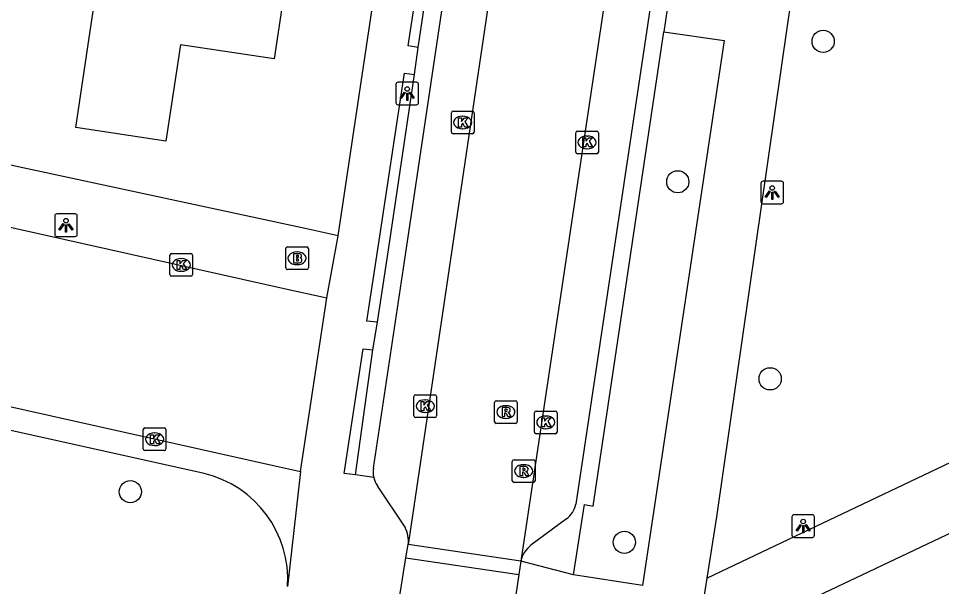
# Model space of a CAD drawing. Extents: x 163010 to 163853, y 382793 to 383982.
# Drawn here: x 163310.91 to 163351.63, y 383023.47 to 383048.54 of the extents above; entities that cross this region are included whole.
import ezdxf

# ---------------------------------------------------------------- set-up
doc = ezdxf.new("R2010")
doc.units = 0
for name, color, linetype in [('IMGEO_Boom', 7, 'Continuous'), ('IMGEO_Brandkraan', 7, 'Continuous'), ('IMGEO_Kolk', 7, 'Continuous'), ('IMGEO_Lichtpunt', 7, 'Continuous'), ('IMGEO_Pand', 7, 'Continuous'), ('IMGEO_Parkeervlak_open', 7, 'Continuous'), ('IMGEO_Rijbaan_lokaal_gesloten', 7, 'Continuous'), ('IMGEO_Rijbaan_lokaal_open', 7, 'Continuous'), ('IMGEO_Rioolput', 7, 'Continuous'), ('IMGEO_Voetpad_gesloten', 7, 'Continuous'), ('IMGEO_Voetpad_open', 7, 'Continuous')]:
    doc.layers.add(name, color=color, linetype=linetype)

msp = doc.modelspace()

# ---------------------------------------------------------------- linework, layer by layer
at = {"layer": 'IMGEO_Boom'}
for centre in [(163346.405, 383047.528), (163339.993, 383041.331), (163344.067, 383032.637), (163315.843, 383027.655), (163337.638, 383025.425)]:
    msp.add_circle(centre, 0.489, dxfattribs=at)
at = {"layer": 'IMGEO_Brandkraan'}
for p, q in [((163322.696, 383037.532), (163322.696, 383038.384)), ((163322.771, 383038.458), (163323.623, 383038.458)), ((163323.184, 383038.238), (163323.209, 383038.238)), ((163323.697, 383038.384), (163323.697, 383037.532)), ((163323.623, 383037.458), (163322.771, 383037.458)), ((163323.207, 383037.678), (163323.182, 383037.678))]:
    msp.add_line(p, q, dxfattribs=at)
for points in [[(163322.696, 383037.532), (163322.696, 383038.384)], [(163322.771, 383038.458), (163323.623, 383038.458)], [(163323.044, 383038.158), (163323.044, 383037.758), (163323.257, 383037.758)], [(163323.275, 383038.158), (163323.044, 383038.158)], [(163323.697, 383038.384), (163323.697, 383037.532)], [(163323.223, 383038.077), (163323.169, 383038.077), (163323.169, 383038.001)], [(163323.169, 383038.001), (163323.222, 383038.001)], [(163323.231, 383037.925), (163323.169, 383037.925), (163323.169, 383037.844)], [(163323.169, 383037.844), (163323.231, 383037.844)], [(163323.623, 383037.458), (163322.771, 383037.458)]]:
    msp.add_lwpolyline(points, dxfattribs=at)
for centre, radius, start, end in [((163322.773, 383038.382), 0.0765, 91.552, 178.448), ((163322.773, 383038.382), 0.0765, 91.552, 178.448), ((163323.279, 383038.013), 0.145, 59.4692, 91.5367), ((163323.304, 383038.06), 0.0922, 285.5137, 58.1501), ((163323.621, 383038.382), 0.0765, 1.552, 88.448), ((163323.621, 383038.382), 0.0765, 1.552, 88.448), ((163323.224, 383038.039), 0.0379, 267.8285, 90.9355), ((163323.232, 383037.884), 0.0404, 269.8759, 90.5077), ((163323.263, 383038.009), 0.251, 268.6676, 293.5347), ((163323.309, 383037.868), 0.105, 301.3115, 78.989), ((163322.773, 383037.534), 0.0765, 181.552, 268.448), ((163322.773, 383037.534), 0.0765, 181.552, 268.448), ((163323.621, 383037.534), 0.0765, 271.552, 358.448), ((163323.621, 383037.534), 0.0765, 271.552, 358.448)]:
    msp.add_arc(centre, radius, start, end, dxfattribs=at)
for centre, major_axis, ratio, start_param, end_param in [((163323.183, 383037.958), (-0.387, 0.002), 0.722429, 4.712389, 7.853982), ((163323.208, 383037.958), (-0.39, 0.002), 0.717154, 1.570796, 4.712389)]:
    msp.add_ellipse(centre, major_axis=major_axis, ratio=ratio, start_param=start_param, end_param=end_param, dxfattribs=at)
at = {"layer": 'IMGEO_Kolk'}
for p, q in [((163330.003, 383043.523), (163330.003, 383044.375)), ((163330.078, 383044.449), (163330.93, 383044.449)), ((163330.491, 383044.229), (163330.516, 383044.229)), ((163331.004, 383044.375), (163331.004, 383043.523)), ((163330.93, 383043.449), (163330.078, 383043.449)), ((163330.514, 383043.669), (163330.489, 383043.669)), ((163335.49, 383042.645), (163335.49, 383043.497)), ((163335.565, 383043.571), (163336.417, 383043.571)), ((163336.491, 383043.497), (163336.491, 383042.645)), ((163335.978, 383043.351), (163336.003, 383043.351)), ((163336.001, 383042.791), (163335.976, 383042.791)), ((163336.417, 383042.571), (163335.565, 383042.571)), ((163317.663, 383038.163), (163318.515, 383038.163)), ((163317.588, 383037.237), (163317.588, 383038.089)), ((163318.076, 383037.943), (163318.101, 383037.943)), ((163318.589, 383038.089), (163318.589, 383037.237)), ((163318.099, 383037.383), (163318.074, 383037.383)), ((163318.515, 383037.163), (163317.663, 383037.163)), ((163328.352, 383031.005), (163328.352, 383031.857)), ((163328.427, 383031.931), (163329.279, 383031.931)), ((163328.84, 383031.711), (163328.865, 383031.711)), ((163329.353, 383031.857), (163329.353, 383031.005)), ((163333.743, 383031.217), (163334.595, 383031.217)), ((163329.279, 383030.931), (163328.427, 383030.931)), ((163328.863, 383031.151), (163328.838, 383031.151)), ((163333.668, 383030.291), (163333.668, 383031.143)), ((163334.156, 383030.997), (163334.181, 383030.997)), ((163334.669, 383031.143), (163334.669, 383030.291)), ((163316.414, 383029.547), (163316.414, 383030.399)), ((163316.489, 383030.473), (163317.341, 383030.473)), ((163317.415, 383030.399), (163317.415, 383029.547)), ((163334.179, 383030.437), (163334.154, 383030.437)), ((163316.902, 383030.253), (163316.927, 383030.253)), ((163334.595, 383030.217), (163333.743, 383030.217)), ((163316.925, 383029.693), (163316.9, 383029.693)), ((163317.341, 383029.473), (163316.489, 383029.473))]:
    msp.add_line(p, q, dxfattribs=at)
for points in [[(163330.003, 383043.523), (163330.003, 383044.375)], [(163330.078, 383044.449), (163330.93, 383044.449)], [(163331.004, 383044.375), (163331.004, 383043.523)], [(163330.324, 383044.149), (163330.447, 383044.149), (163330.447, 383043.998), (163330.577, 383044.149), (163330.741, 383044.149), (163330.595, 383043.998), (163330.748, 383043.749), (163330.596, 383043.749), (163330.511, 383043.913), (163330.447, 383043.846), (163330.447, 383043.749), (163330.324, 383043.749), (163330.324, 383044.149)], [(163330.93, 383043.449), (163330.078, 383043.449)], [(163335.49, 383042.645), (163335.49, 383043.497)], [(163335.565, 383043.571), (163336.417, 383043.571)], [(163336.491, 383043.497), (163336.491, 383042.645)], [(163335.811, 383043.271), (163335.934, 383043.271), (163335.934, 383043.12), (163336.064, 383043.271), (163336.228, 383043.271), (163336.082, 383043.12), (163336.235, 383042.871), (163336.083, 383042.871), (163335.998, 383043.035), (163335.934, 383042.968), (163335.934, 383042.871), (163335.811, 383042.871), (163335.811, 383043.271)], [(163336.417, 383042.571), (163335.565, 383042.571)], [(163317.663, 383038.163), (163318.515, 383038.163)], [(163317.588, 383037.237), (163317.588, 383038.089)], [(163317.909, 383037.863), (163318.032, 383037.863), (163318.032, 383037.712), (163318.162, 383037.863), (163318.326, 383037.863), (163318.18, 383037.712), (163318.333, 383037.463), (163318.181, 383037.463), (163318.096, 383037.627), (163318.032, 383037.56), (163318.032, 383037.463), (163317.909, 383037.463), (163317.909, 383037.863)], [(163318.589, 383038.089), (163318.589, 383037.237)], [(163318.515, 383037.163), (163317.663, 383037.163)], [(163328.352, 383031.005), (163328.352, 383031.857)], [(163328.427, 383031.931), (163329.279, 383031.931)], [(163328.673, 383031.631), (163328.796, 383031.631), (163328.796, 383031.48), (163328.926, 383031.631), (163329.09, 383031.631), (163328.944, 383031.48), (163329.097, 383031.231), (163328.945, 383031.231), (163328.86, 383031.395), (163328.796, 383031.328), (163328.796, 383031.231), (163328.673, 383031.231), (163328.673, 383031.631)], [(163329.353, 383031.857), (163329.353, 383031.005)], [(163333.743, 383031.217), (163334.595, 383031.217)], [(163329.279, 383030.931), (163328.427, 383030.931)], [(163333.668, 383030.291), (163333.668, 383031.143)], [(163333.989, 383030.917), (163334.112, 383030.917), (163334.112, 383030.766), (163334.242, 383030.917), (163334.406, 383030.917), (163334.26, 383030.766), (163334.413, 383030.517), (163334.261, 383030.517), (163334.176, 383030.681), (163334.112, 383030.614), (163334.112, 383030.517), (163333.989, 383030.517), (163333.989, 383030.917)], [(163334.669, 383031.143), (163334.669, 383030.291)], [(163316.414, 383029.547), (163316.414, 383030.399)], [(163316.489, 383030.473), (163317.341, 383030.473)], [(163317.415, 383030.399), (163317.415, 383029.547)], [(163316.735, 383030.173), (163316.858, 383030.173), (163316.858, 383030.022), (163316.988, 383030.173), (163317.152, 383030.173), (163317.006, 383030.022), (163317.159, 383029.773), (163317.007, 383029.773), (163316.922, 383029.937), (163316.858, 383029.87), (163316.858, 383029.773), (163316.735, 383029.773), (163316.735, 383030.173)], [(163334.595, 383030.217), (163333.743, 383030.217)], [(163317.341, 383029.473), (163316.489, 383029.473)]]:
    msp.add_lwpolyline(points, dxfattribs=at)
for centre, start, end in [((163330.08, 383044.373), 91.552, 178.448), ((163330.08, 383044.373), 91.552, 178.448), ((163330.928, 383044.373), 1.552, 88.448), ((163330.928, 383044.373), 1.552, 88.448), ((163330.08, 383043.525), 181.552, 268.448), ((163330.08, 383043.525), 181.552, 268.448), ((163330.928, 383043.525), 271.552, 358.448), ((163330.928, 383043.525), 271.552, 358.448), ((163335.567, 383043.495), 91.552, 178.448), ((163335.567, 383043.495), 91.552, 178.448), ((163336.415, 383043.495), 1.552, 88.448), ((163336.415, 383043.495), 1.552, 88.448), ((163335.567, 383042.647), 181.552, 268.448), ((163335.567, 383042.647), 181.552, 268.448), ((163336.415, 383042.647), 271.552, 358.448), ((163336.415, 383042.647), 271.552, 358.448), ((163317.665, 383038.087), 91.552, 178.448), ((163317.665, 383038.087), 91.552, 178.448), ((163318.513, 383038.087), 1.552, 88.448), ((163318.513, 383038.087), 1.552, 88.448), ((163317.665, 383037.239), 181.552, 268.448), ((163317.665, 383037.239), 181.552, 268.448), ((163318.513, 383037.239), 271.552, 358.448), ((163318.513, 383037.239), 271.552, 358.448), ((163328.429, 383031.855), 91.552, 178.448), ((163328.429, 383031.855), 91.552, 178.448), ((163329.277, 383031.855), 1.552, 88.448), ((163329.277, 383031.855), 1.552, 88.448), ((163333.745, 383031.141), 91.552, 178.448), ((163333.745, 383031.141), 91.552, 178.448), ((163334.593, 383031.141), 1.552, 88.448), ((163334.593, 383031.141), 1.552, 88.448), ((163328.429, 383031.007), 181.552, 268.448), ((163328.429, 383031.007), 181.552, 268.448), ((163329.277, 383031.007), 271.552, 358.448), ((163329.277, 383031.007), 271.552, 358.448), ((163316.491, 383030.397), 91.552, 178.448), ((163316.491, 383030.397), 91.552, 178.448), ((163317.339, 383030.397), 1.552, 88.448), ((163317.339, 383030.397), 1.552, 88.448), ((163333.745, 383030.293), 181.552, 268.448), ((163333.745, 383030.293), 181.552, 268.448), ((163334.593, 383030.293), 271.552, 358.448), ((163334.593, 383030.293), 271.552, 358.448), ((163316.491, 383029.549), 181.552, 268.448), ((163316.491, 383029.549), 181.552, 268.448), ((163317.339, 383029.549), 271.552, 358.448), ((163317.339, 383029.549), 271.552, 358.448)]:
    msp.add_arc(centre, 0.0765, start, end, dxfattribs=at)
for centre, major_axis, ratio, start_param, end_param in [((163330.49, 383043.949), (-0.387, 0.002), 0.722429, 4.712389, 7.853982), ((163330.515, 383043.949), (-0.39, 0.002), 0.717154, 1.570796, 4.712389), ((163335.977, 383043.071), (-0.387, 0.002), 0.722429, 4.712389, 7.853982), ((163336.002, 383043.071), (-0.39, 0.002), 0.717154, 1.570796, 4.712389), ((163318.075, 383037.663), (-0.387, 0.002), 0.722429, 4.712389, 7.853982), ((163318.1, 383037.663), (-0.39, 0.002), 0.717154, 1.570796, 4.712389), ((163328.839, 383031.431), (-0.387, 0.002), 0.722429, 4.712389, 7.853982), ((163328.864, 383031.431), (-0.39, 0.002), 0.717154, 1.570796, 4.712389), ((163334.155, 383030.717), (-0.387, 0.002), 0.722429, 4.712389, 7.853982), ((163334.18, 383030.717), (-0.39, 0.002), 0.717154, 1.570796, 4.712389), ((163316.901, 383029.973), (-0.387, 0.002), 0.722429, 4.712389, 7.853982), ((163316.926, 383029.973), (-0.39, 0.002), 0.717154, 1.570796, 4.712389)]:
    msp.add_ellipse(centre, major_axis=major_axis, ratio=ratio, start_param=start_param, end_param=end_param, dxfattribs=at)
at = {"layer": 'IMGEO_Lichtpunt'}
for p, q in [((163327.558, 383045.629), (163327.558, 383044.822)), ((163327.558, 383045.629), (163327.558, 383044.822)), ((163328.46, 383045.724), (163327.652, 383045.724)), ((163328.46, 383045.724), (163327.652, 383045.724)), ((163328.554, 383044.822), (163328.554, 383045.629)), ((163328.554, 383044.822), (163328.554, 383045.629)), ((163327.652, 383044.728), (163328.46, 383044.728)), ((163327.652, 383044.728), (163328.46, 383044.728)), ((163343.661, 383041.262), (163343.661, 383040.455)), ((163343.661, 383041.262), (163343.661, 383040.455)), ((163344.563, 383041.357), (163343.755, 383041.357)), ((163344.563, 383041.357), (163343.755, 383041.357)), ((163344.657, 383040.455), (163344.657, 383041.262)), ((163344.657, 383040.455), (163344.657, 383041.262)), ((163343.755, 383040.361), (163344.563, 383040.361)), ((163343.755, 383040.361), (163344.563, 383040.361)), ((163312.506, 383039.82), (163312.506, 383039.013)), ((163312.506, 383039.82), (163312.506, 383039.013)), ((163313.408, 383039.915), (163312.6, 383039.915)), ((163313.408, 383039.915), (163312.6, 383039.915)), ((163313.502, 383039.013), (163313.502, 383039.82)), ((163313.502, 383039.013), (163313.502, 383039.82)), ((163312.6, 383038.919), (163313.408, 383038.919)), ((163312.6, 383038.919), (163313.408, 383038.919)), ((163345.027, 383026.543), (163345.027, 383025.736)), ((163345.027, 383026.543), (163345.027, 383025.736)), ((163345.929, 383026.638), (163345.121, 383026.638)), ((163345.929, 383026.638), (163345.121, 383026.638)), ((163346.023, 383025.736), (163346.023, 383026.543)), ((163346.023, 383025.736), (163346.023, 383026.543)), ((163345.121, 383025.642), (163345.929, 383025.642)), ((163345.121, 383025.642), (163345.929, 383025.642))]:
    msp.add_line(p, q, dxfattribs=at)
for points in [[(163327.932, 383045.293), (163327.971, 383045.265), (163327.783, 383045.003), (163327.745, 383045.03), (163327.932, 383045.293)], [(163328.034, 383045.245), (163328.081, 383045.245), (163328.081, 383044.923), (163328.034, 383044.923), (163328.034, 383045.245)], [(163328.144, 383045.265), (163328.182, 383045.292), (163328.369, 383045.03), (163328.33, 383045.002), (163328.144, 383045.265)], [(163344.035, 383040.926), (163344.074, 383040.898), (163343.886, 383040.636), (163343.848, 383040.663), (163344.035, 383040.926)], [(163344.137, 383040.878), (163344.184, 383040.878), (163344.184, 383040.556), (163344.137, 383040.556), (163344.137, 383040.878)], [(163344.247, 383040.898), (163344.285, 383040.925), (163344.472, 383040.663), (163344.433, 383040.635), (163344.247, 383040.898)], [(163312.88, 383039.484), (163312.919, 383039.456), (163312.731, 383039.194), (163312.693, 383039.221), (163312.88, 383039.484)], [(163312.982, 383039.436), (163313.029, 383039.436), (163313.029, 383039.114), (163312.982, 383039.114), (163312.982, 383039.436)], [(163313.092, 383039.456), (163313.13, 383039.483), (163313.317, 383039.221), (163313.278, 383039.193), (163313.092, 383039.456)], [(163345.401, 383026.207), (163345.44, 383026.179), (163345.252, 383025.917), (163345.214, 383025.944), (163345.401, 383026.207)], [(163345.503, 383026.159), (163345.55, 383026.159), (163345.55, 383025.837), (163345.503, 383025.837), (163345.503, 383026.159)], [(163345.613, 383026.179), (163345.651, 383026.206), (163345.838, 383025.944), (163345.799, 383025.916), (163345.613, 383026.179)]]:
    msp.add_lwpolyline(points, dxfattribs=at)
for centre in [(163328.057, 383045.427), (163344.16, 383041.06), (163313.005, 383039.618), (163345.526, 383026.341)]:
    msp.add_circle(centre, 0.0994, dxfattribs=at)
for centre, start, end in [((163327.652, 383045.629), 90, 180), ((163327.652, 383045.629), 90, 180), ((163328.46, 383045.629), 0, 90), ((163328.46, 383045.629), 0, 90), ((163327.652, 383044.822), 180, 270), ((163327.652, 383044.822), 180, 270), ((163328.46, 383044.822), 270, 0), ((163328.46, 383044.822), 270, 360), ((163343.755, 383041.262), 90, 180), ((163343.755, 383041.262), 90, 180), ((163344.563, 383041.262), 0, 90), ((163344.563, 383041.262), 0, 90), ((163343.755, 383040.455), 180, 270), ((163343.755, 383040.455), 180, 270), ((163344.563, 383040.455), 270, 0), ((163344.563, 383040.455), 270, 360), ((163312.6, 383039.82), 90, 180), ((163312.6, 383039.82), 90, 180), ((163313.408, 383039.82), 0, 90), ((163313.408, 383039.82), 0, 90), ((163312.6, 383039.013), 180, 270), ((163312.6, 383039.013), 180, 270), ((163313.408, 383039.013), 270, 0), ((163313.408, 383039.013), 270, 360), ((163345.121, 383026.543), 90, 180), ((163345.121, 383026.543), 90, 180), ((163345.929, 383026.543), 0, 90), ((163345.929, 383026.543), 0, 90), ((163345.121, 383025.736), 180, 270), ((163345.121, 383025.736), 180, 270), ((163345.929, 383025.736), 270, 0), ((163345.929, 383025.736), 270, 360)]:
    msp.add_arc(centre, 0.0946, start, end, dxfattribs=at)
at = {"layer": 'IMGEO_Pand'}
msp.add_lwpolyline([(163323.145, 383053.143), (163322.194, 383046.756), (163318.048, 383047.378), (163317.411, 383043.126), (163313.44, 383043.721), (163314.077, 383047.973), (163315.033, 383054.356)], dxfattribs=at)
at = {"layer": 'IMGEO_Parkeervlak_open'}
for points in [[(163325.006, 383038.94), (163341.637, 383150.129), (163344.666, 383170.44)], [(163328.542, 383047.262), (163328.1, 383047.329), (163329.494, 383056.493), (163329.921, 383056.476)], [(163326.748, 383035.137), (163326.276, 383035.176), (163326.772, 383038.449), (163327.936, 383046.12), (163328.383, 383046.072)], [(163325.769, 383028.396), (163325.277, 383028.466), (163326.113, 383033.968), (163326.547, 383033.922)], [(163327.959, 383026.087), (163326.744, 383027.916)]]:
    msp.add_lwpolyline(points, dxfattribs=at)
for centre, radius, start, end in [((163327.543, 383028.494), 0.986, 192.4002, 215.8729), ((163326.784, 383025.475), 1.325, 353.332, 27.5277)]:
    msp.add_arc(centre, radius, start, end, dxfattribs=at)
at = {"layer": 'IMGEO_Rijbaan_lokaal_gesloten'}
for points in [[(163351.16, 383145.514), (163333.064, 383024.594)], [(163334.357, 383067.599), (163328.173, 383025.814), (163328.1, 383025.321)]]:
    msp.add_lwpolyline(points, dxfattribs=at)
at = {"layer": 'IMGEO_Rijbaan_lokaal_open'}
for points in [[(163265.272, 383041.474), (163270.388, 383040.35), (163274.034, 383039.573), (163322.155, 383028.814), (163323.355, 383028.546)], [(163302.916, 383041.035), (163322.757, 383036.596), (163324.506, 383036.205)], [(163323.355, 383028.546), (163324.506, 383036.205)], [(163327.994, 383024.746), (163328.1, 383025.321)], [(163333.064, 383024.594), (163328.1, 383025.321)], [(163327.116, 383019.173), (163327.994, 383024.746)], [(163327.994, 383024.746), (163332.978, 383024.002)], [(163333.064, 383024.594), (163332.978, 383024.002)], [(163332.978, 383024.002), (163332.11, 383018.101)]]:
    msp.add_lwpolyline(points, dxfattribs=at)
at = {"layer": 'IMGEO_Rioolput'}
for p, q in [((163331.908, 383030.747), (163331.908, 383031.599)), ((163331.983, 383031.673), (163332.835, 383031.673)), ((163332.909, 383031.599), (163332.909, 383030.747)), ((163332.396, 383031.453), (163332.421, 383031.453)), ((163332.419, 383030.893), (163332.394, 383030.893)), ((163332.835, 383030.673), (163331.983, 383030.673)), ((163332.693, 383028.143), (163332.693, 383028.995)), ((163332.768, 383029.069), (163333.62, 383029.069)), ((163333.181, 383028.849), (163333.206, 383028.849)), ((163333.694, 383028.995), (163333.694, 383028.143)), ((163333.62, 383028.069), (163332.768, 383028.069)), ((163333.204, 383028.289), (163333.179, 383028.289))]:
    msp.add_line(p, q, dxfattribs=at)
for points in [[(163331.908, 383030.747), (163331.908, 383031.599)], [(163331.983, 383031.673), (163332.835, 383031.673)], [(163332.909, 383031.599), (163332.909, 383030.747)], [(163332.497, 383031.371), (163332.245, 383031.373), (163332.245, 383030.973)], [(163332.423, 383031.292), (163332.369, 383031.292), (163332.369, 383031.211)], [(163332.369, 383031.211), (163332.421, 383031.211)], [(163332.245, 383030.973), (163332.369, 383030.973), (163332.369, 383031.135), (163332.38, 383031.135)], [(163332.427, 383031.106), (163332.498, 383030.973), (163332.638, 383030.973), (163332.573, 383031.099)], [(163332.835, 383030.673), (163331.983, 383030.673)], [(163332.693, 383028.143), (163332.693, 383028.995)], [(163332.768, 383029.069), (163333.62, 383029.069)], [(163333.282, 383028.767), (163333.03, 383028.769), (163333.03, 383028.369)], [(163333.694, 383028.995), (163333.694, 383028.143)], [(163333.03, 383028.369), (163333.154, 383028.369), (163333.154, 383028.531), (163333.165, 383028.531)], [(163333.208, 383028.688), (163333.154, 383028.688), (163333.154, 383028.607)], [(163333.154, 383028.607), (163333.206, 383028.607)], [(163333.212, 383028.502), (163333.283, 383028.369), (163333.423, 383028.369), (163333.358, 383028.495)], [(163333.62, 383028.069), (163332.768, 383028.069)]]:
    msp.add_lwpolyline(points, dxfattribs=at)
for centre, radius, start, end in [((163331.985, 383031.597), 0.0765, 91.552, 178.448), ((163331.985, 383031.597), 0.0765, 91.552, 178.448), ((163332.833, 383031.597), 0.0765, 1.552, 88.448), ((163332.833, 383031.597), 0.0765, 1.552, 88.448), ((163332.405, 383031.4), 0.19, 274.7715, 282.9687), ((163332.429, 383031.196), 0.0964, 77.0061, 93.1865), ((163332.443, 383031.253), 0.0378, 276.6634, 79.6772), ((163332.496, 383031.261), 0.109, 350.3612, 89.416), ((163332.494, 383031.261), 0.112, 277.5842, 350.9817), ((163332.379, 383031.082), 0.0533, 26.0293, 88.6989), ((163332.478, 383031.046), 0.108, 29.5134, 73.7905), ((163331.985, 383030.749), 0.0765, 181.552, 268.448), ((163331.985, 383030.749), 0.0765, 181.552, 268.448), ((163332.833, 383030.749), 0.0765, 271.552, 358.448), ((163332.833, 383030.749), 0.0765, 271.552, 358.448), ((163332.77, 383028.993), 0.0765, 91.552, 178.448), ((163332.77, 383028.993), 0.0765, 91.552, 178.448), ((163333.281, 383028.657), 0.109, 350.3612, 89.416), ((163333.618, 383028.993), 0.0765, 1.552, 88.448), ((163333.618, 383028.993), 0.0765, 1.552, 88.448), ((163333.164, 383028.478), 0.0533, 26.0293, 88.6989), ((163333.19, 383028.796), 0.19, 274.7715, 282.9687), ((163333.214, 383028.592), 0.0964, 77.0061, 93.1865), ((163333.228, 383028.649), 0.0378, 276.6634, 79.6772), ((163333.279, 383028.657), 0.112, 277.5842, 350.9817), ((163333.263, 383028.442), 0.108, 29.5134, 73.7905), ((163332.77, 383028.145), 0.0765, 181.552, 268.448), ((163332.77, 383028.145), 0.0765, 181.552, 268.448), ((163333.618, 383028.145), 0.0765, 271.552, 358.448), ((163333.618, 383028.145), 0.0765, 271.552, 358.448)]:
    msp.add_arc(centre, radius, start, end, dxfattribs=at)
for centre, major_axis, ratio, start_param, end_param in [((163332.395, 383031.173), (-0.387, 0.002), 0.722429, 4.712389, 7.853982), ((163332.42, 383031.173), (-0.39, 0.002), 0.717154, 1.570796, 4.712389), ((163333.18, 383028.569), (-0.387, 0.002), 0.722429, 4.712389, 7.853982), ((163333.205, 383028.569), (-0.39, 0.002), 0.717154, 1.570796, 4.712389)]:
    msp.add_ellipse(centre, major_axis=major_axis, ratio=ratio, start_param=start_param, end_param=end_param, dxfattribs=at)
at = {"layer": 'IMGEO_Voetpad_gesloten'}
for points in [[(163396.945, 383047.255), (163374.565, 383036.515), (163340.762, 383020.485)], [(163352.328, 383029.091), (163341.294, 383023.84)], [(163340.762, 383020.485), (163341.294, 383023.84)]]:
    msp.add_lwpolyline(points, dxfattribs=at)
at = {"layer": 'IMGEO_Voetpad_open'}
for points in [[(163365.957, 383230.31), (163365.933, 383230.19), (163360.066, 383191.606), (163353.723, 383148.969), (163335.498, 383027.101)], [(163341.294, 383023.84), (163341.722, 383026.543), (163344.847, 383048.321), (163349.687, 383080.612)], [(163326.575, 383028.699), (163327.977, 383038.115), (163332.404, 383067.848)], [(163328.542, 383047.262), (163329.921, 383056.476)], [(163339.598, 383049.469), (163339.38, 383047.955)], [(163339.38, 383047.955), (163342.042, 383047.571), (163338.44, 383023.516), (163335.386, 383023.994)], [(163335.386, 383023.994), (163335.872, 383027.092), (163336.262, 383027.02), (163339.38, 383047.955)], [(163328.383, 383046.072), (163328.542, 383047.262)], [(163326.748, 383035.137), (163327.224, 383038.324), (163328.383, 383046.072)], [(163325.006, 383038.94), (163323.551, 383039.267), (163321.156, 383039.783), (163298.708, 383044.615)], [(163319.097, 383028.46), (163273.832, 383038.518), (163269.91, 383039.361), (163269.657, 383038.498), (163269.572, 383038.511), (163269.486, 383038.523)], [(163324.506, 383036.205), (163325.006, 383038.94)], [(163326.547, 383033.922), (163326.748, 383035.137)], [(163325.769, 383028.396), (163326.547, 383033.922)], [(163323.355, 383028.546), (163322.78, 383023.472)], [(163326.58, 383028.282), (163325.769, 383028.396)], [(163335.08, 383026.462), (163333.511, 383025.296)], [(163335.386, 383023.994), (163333.064, 383024.594)]]:
    msp.add_lwpolyline(points, dxfattribs=at)
for centre, radius, start, end in [((163317.97, 383023.774), 4.82, 356.4067, 76.4755), ((163327.438, 383028.501), 0.886, 167.071, 194.303), ((163334.385, 383027.373), 1.146, 307.3509, 346.2679), ((163334.313, 383024.292), 1.285, 128.6243, 166.4016)]:
    msp.add_arc(centre, radius, start, end, dxfattribs=at)

doc.saveas('drawing.dxf')
